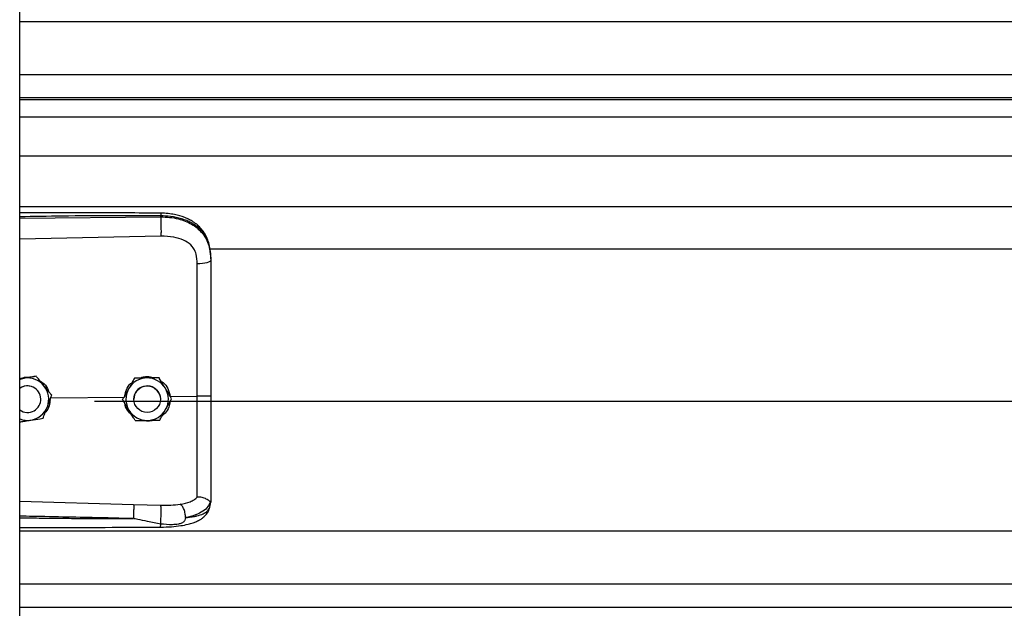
# Model space of a CAD drawing. Header units: inches. Extents: x 170 to 284, y 215 to 248.
# Tile 862 of 1056: x 227.164 to 227.561, y 242.24 to 242.477. Entities that reach past the tile are written whole.
import ezdxf

# ---------------------------------------------------------------- set-up
doc = ezdxf.new("R2010")
doc.units = ezdxf.units.IN
doc.header["$LTSCALE"] = 0.25
doc.header["$MEASUREMENT"] = 0
doc.layers.add('LH TOP OF HOOD', color=7, linetype='Continuous')

msp = doc.modelspace()

# ---------------------------------------------------------------- linework, layer by layer
at = {"layer": 'LH TOP OF HOOD'}
for p, q in [((227.163613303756, 239.8211148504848), (227.163613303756, 244.0215643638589)), ((227.163613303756, 242.4761974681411), (231.1959333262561, 242.4761974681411)), ((227.163613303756, 242.4548184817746), (231.1959333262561, 242.4548184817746)), ((231.1959333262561, 242.4453332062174), (227.163613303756, 242.4453332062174)), ((227.163613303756, 242.4446938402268), (231.1959333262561, 242.4446938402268)), ((227.163613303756, 242.4376757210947), (231.1959333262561, 242.4376757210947)), ((227.163613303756, 242.4219916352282), (231.1959333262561, 242.4219916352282)), ((227.163613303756, 242.4016036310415), (231.1959333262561, 242.4016036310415)), ((227.163613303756, 242.3968552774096), (227.2204605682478, 242.3973919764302)), ((227.2204605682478, 242.3973919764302), (227.2204605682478, 242.3978033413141)), ((227.2205565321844, 242.3896031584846), (227.163613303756, 242.3883936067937)), ((227.2401614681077, 242.384528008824), (231.119382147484, 242.384528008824)), ((227.240656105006, 242.3804687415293), (227.240656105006, 242.3799804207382)), ((227.1653878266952, 242.3323273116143), (227.163613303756, 242.3320384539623)), ((227.1702658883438, 242.3331234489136), (227.1693373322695, 242.3329723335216)), ((227.1702658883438, 242.3331218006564), (227.1702658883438, 242.3331234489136)), ((227.2099049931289, 242.3323637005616), (227.2099049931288, 242.3323653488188)), ((227.2197884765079, 242.3325120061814), (227.2197884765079, 242.3325136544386)), ((227.1761474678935, 242.3244847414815), (227.205845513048, 242.3247690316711)), ((227.1765196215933, 242.3254669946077), (227.1765196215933, 242.3254686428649)), ((227.2242848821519, 242.3249455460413), (227.2351984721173, 242.3250500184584)), ((227.2248586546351, 242.3240268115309), (227.2248586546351, 242.3240284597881)), ((227.1721136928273, 242.3238774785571), (227.1721136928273, 242.3238782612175)), ((227.193781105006, 242.3231355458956), (231.165765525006, 242.3231355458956)), ((227.2050916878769, 242.3237302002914), (227.2050916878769, 242.3237318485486)), ((227.2096249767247, 242.3238782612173), (227.2096249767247, 242.3238774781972)), ((227.2203253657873, 242.3238774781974), (227.2203253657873, 242.3238782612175)), ((227.163613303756, 242.2827219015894), (227.2095489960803, 242.2813901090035)), ((227.2095489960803, 242.2813901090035), (227.2205346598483, 242.2811279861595)), ((227.2403164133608, 242.280413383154), (227.240656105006, 242.2823985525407)), ((227.240656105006, 242.2829273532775), (227.240656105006, 242.2823985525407)), ((227.163613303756, 242.2707499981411), (231.1959333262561, 242.2707499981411)), ((227.163613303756, 242.2493710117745), (231.1959333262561, 242.2493710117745)), ((231.1959333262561, 242.2398857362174), (227.163613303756, 242.2398857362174))]:
    msp.add_line(p, q, dxfattribs=at)
at = {"layer": 'LH TOP OF HOOD', "flags": 128}
for points in [[(227.240656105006, 242.3799804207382), (227.2405521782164, 242.3796846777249), (227.2402442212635, 242.3793998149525), (227.239743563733, 242.3791363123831), (227.2390686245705, 242.3789038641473), (227.238244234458, 242.3787110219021), (227.2373007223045, 242.3785648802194), (227.2362727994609, 242.3784708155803), (227.235198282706, 242.3784322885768)], [(227.163613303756, 242.3318378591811), (227.1642967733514, 242.3320754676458), (227.1653878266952, 242.3323273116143)], [(227.2195679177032, 242.326622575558), (227.2201727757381, 242.3251469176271), (227.2203253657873, 242.3238782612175)]]:
    msp.add_lwpolyline(points, dxfattribs=at)
at = {"layer": 'LH TOP OF HOOD'}
msp.add_circle((227.2149751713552, 242.3238774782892), 0.005350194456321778, dxfattribs=at)
for centre, radius, start, end in [((227.1667634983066, 242.3238782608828), 0.008560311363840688, 39.24773070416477, 99.24772960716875), ((227.2149751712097, 242.3238782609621), 0.008560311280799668, 90.85968127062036, 150.8596805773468), ((227.2149751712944, 242.3238782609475), 0.008560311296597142, 30.85968260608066, 90.85968183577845), ((227.1667634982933, 242.3238782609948), 0.005350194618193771, 39.24773075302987, 126.0718980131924), ((227.1667634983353, 242.3238774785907), 0.005350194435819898, 300.0097421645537, 126.0718999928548), ((227.1667634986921, 242.3238782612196), 0.008560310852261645, 339.2477292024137, 39.24773059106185), ((227.2149751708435, 242.323878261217), 0.00856031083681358, 150.8596808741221, 210.8596823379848), ((227.2149751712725, 242.3238782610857), 0.005350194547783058, 30.85968222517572, 179.9999985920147), ((227.2149751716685, 242.3238782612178), 0.008560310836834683, 330.859680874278, 30.8596823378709), ((227.1667634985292, 242.323878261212), 0.005350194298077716, 5.903435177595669e-08, 39.24773054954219), ((227.166763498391, 242.3238782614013), 0.008560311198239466, 279.2477290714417, 339.2477287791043), ((227.1667634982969, 242.3238774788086), 0.005350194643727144, 233.9281021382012, 300.0097413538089), ((227.2149751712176, 242.3238782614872), 0.008560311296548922, 210.8596826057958, 270.8596818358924), ((227.2149751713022, 242.3238782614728), 0.0085603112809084, 270.8596812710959, 330.8596805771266), ((227.1667634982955, 242.3238782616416), 0.00856031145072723, 248.407675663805, 279.2477294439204)]:
    msp.add_arc(centre, radius, start, end, dxfattribs=at)
for points, knots in [([(227.2204419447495, 242.3988954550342), (227.2112249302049, 242.3989633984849), (227.1931380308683, 242.3990967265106), (227.17419448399, 242.3990393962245), (227.1644687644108, 242.3989866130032), (227.163613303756, 242.3989819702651)], [0, 0, 0, 0, 0.4865830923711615, 0.9548405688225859, 1, 1, 1, 1]), ([(227.2204605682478, 242.3978033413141), (227.2141547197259, 242.3978426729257), (227.2009156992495, 242.3979252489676), (227.1819660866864, 242.3977440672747), (227.169325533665, 242.3975230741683), (227.163613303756, 242.3974232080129)], [0, 0, 0, 0, 0.3326703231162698, 0.6984356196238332, 1, 1, 1, 1]), ([(227.2204417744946, 242.3988795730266), (227.2204429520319, 242.3988835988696), (227.2204469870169, 242.398897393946), (227.2204522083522, 242.398782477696), (227.2204588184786, 242.3984896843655), (227.2204598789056, 242.3980737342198), (227.2204605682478, 242.3978033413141)], [0, 0, 0, 0, 0.09787641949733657, 0.3353863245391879, 0.5679606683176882, 1, 1, 1, 1]), ([(227.2405696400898, 242.3825118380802), (227.2404506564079, 242.3835822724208), (227.2402352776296, 242.3855199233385), (227.2394903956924, 242.3880385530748), (227.2386331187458, 242.389948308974), (227.2375579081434, 242.3917009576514), (227.236242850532, 242.3932892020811), (227.2347721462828, 242.3945841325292), (227.2333984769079, 242.3955440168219), (227.2319558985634, 242.3963754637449), (227.2295777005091, 242.3974425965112), (227.2266412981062, 242.3982554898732), (227.2233323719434, 242.398783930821), (227.2214406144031, 242.3988569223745), (227.2204419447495, 242.3988954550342)], [0, 0, 0, 0, 0.1084465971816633, 0.1963050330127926, 0.2691828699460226, 0.3279968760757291, 0.4149595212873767, 0.4916410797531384, 0.5389760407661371, 0.5941910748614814, 0.6694152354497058, 0.8148545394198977, 0.9022606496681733, 1, 1, 1, 1]), ([(227.240656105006, 242.3804687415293), (227.240593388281, 242.3818252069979), (227.2404749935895, 242.384385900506), (227.2395054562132, 242.3878768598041), (227.2382162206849, 242.3902887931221), (227.2368523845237, 242.3919915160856), (227.2357694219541, 242.393034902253), (227.2347104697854, 242.3938633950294), (227.2337210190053, 242.3945233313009), (227.2324866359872, 242.3952183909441), (227.2308926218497, 242.3959441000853), (227.2282289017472, 242.3968521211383), (227.2246938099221, 242.3976120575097), (227.2217872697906, 242.397743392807), (227.2204605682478, 242.3978033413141)], [0, 0, 0, 0, 0.1307156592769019, 0.2467609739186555, 0.3577928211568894, 0.4170971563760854, 0.4791482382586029, 0.5177152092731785, 0.5590896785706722, 0.6032945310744, 0.6633484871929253, 0.735369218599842, 0.8792082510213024, 1, 1, 1, 1]), ([(227.2204605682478, 242.3973919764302), (227.2204822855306, 242.3968161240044), (227.2205273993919, 242.3956198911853), (227.2205684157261, 242.393394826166), (227.2205816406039, 242.3912174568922), (227.2205646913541, 242.3901277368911), (227.2205565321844, 242.3896031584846)], [0, 0, 0, 0, 0.2406941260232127, 0.499999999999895, 0.7593058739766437, 1, 1, 1, 1]), ([(227.2204605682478, 242.3973919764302), (227.2216573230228, 242.3973603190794), (227.2240896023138, 242.3972959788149), (227.2274191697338, 242.3966772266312), (227.2303975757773, 242.3957340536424), (227.2329292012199, 242.3945204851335), (227.2351748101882, 242.3929745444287), (227.2370374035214, 242.3911393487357), (227.2385310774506, 242.3890041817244), (227.2397003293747, 242.3864496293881), (227.240497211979, 242.383373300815), (227.240602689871, 242.3811210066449), (227.240656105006, 242.3799804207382)], [0, 0, 0, 0, 0.1094013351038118, 0.2223468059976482, 0.315179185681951, 0.4102231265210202, 0.5012749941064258, 0.5946006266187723, 0.6834485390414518, 0.7745330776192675, 0.8858211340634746, 1, 1, 1, 1]), ([(227.2347726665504, 242.3823655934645), (227.2347726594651, 242.3823656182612), (227.2346701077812, 242.3827245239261), (227.2341749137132, 242.3841307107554), (227.2326388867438, 242.3863333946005), (227.2295718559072, 242.3882366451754), (227.2254556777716, 242.3894483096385), (227.2223029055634, 242.3895479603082), (227.2205565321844, 242.3896031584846)], [0, 0, 0, 0, 4.497367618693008e-06, 0.06509473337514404, 0.261670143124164, 0.4753105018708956, 0.709365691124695, 1, 1, 1, 1]), ([(227.235198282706, 242.3784322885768), (227.2351283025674, 242.3797569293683), (227.2350583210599, 242.3810815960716), (227.234772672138, 242.3823655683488), (227.2347726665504, 242.3823655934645)], [0, 0, 0, 0, 0.999980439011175, 1, 1, 1, 1]), ([(227.240656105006, 242.3799804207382), (227.240656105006, 242.3763502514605), (227.240656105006, 242.3690793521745), (227.240656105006, 242.357998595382), (227.240656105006, 242.3468160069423), (227.240656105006, 242.3358473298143), (227.240656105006, 242.3285995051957), (227.240656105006, 242.3251197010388)], [0, 0, 0, 0, 0.2027568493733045, 0.4061035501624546, 0.60886041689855, 0.8122072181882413, 1, 1, 1, 1]), ([(227.2351984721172, 242.3250500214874), (227.2351984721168, 242.3250500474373), (227.235198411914, 242.3284363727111), (227.2351983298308, 242.3354830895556), (227.2351982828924, 242.3461562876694), (227.2351982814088, 242.3570323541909), (227.2351982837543, 242.3678196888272), (227.2351982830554, 242.3748947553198), (227.235198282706, 242.3784322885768)], [0, 0, 0, 0, 1.439079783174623e-06, 0.1877923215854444, 0.3908439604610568, 0.5938956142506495, 0.796947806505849, 1, 1, 1, 1]), ([(227.163613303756, 242.3321573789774), (227.1644509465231, 242.3324380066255), (227.1658601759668, 242.3329101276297), (227.1673332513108, 242.3327915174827), (227.1679307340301, 242.3327434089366)], [0, 0, 0, 0, 0.5943977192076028, 1, 1, 1, 1]), ([(227.1702658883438, 242.3331218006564), (227.1695903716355, 242.3330117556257), (227.1682234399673, 242.3327890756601), (227.1665583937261, 242.3325179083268), (227.1656051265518, 242.332362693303), (227.1653878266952, 242.3323273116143)], [0, 0, 0, 0, 0.42997043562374, 0.870060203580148, 0.9999999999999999, 0.9999999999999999, 0.9999999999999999, 0.9999999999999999]), ([(227.1733927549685, 242.329296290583), (227.173269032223, 242.3294477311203), (227.1723013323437, 242.3306322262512), (227.1712402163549, 242.3319309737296), (227.1703608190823, 242.3330072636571), (227.1702658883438, 242.3331234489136)], [0, 0, 0, 0, 0.1156468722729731, 0.9045342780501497, 1, 1, 1, 1]), ([(227.1733927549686, 242.3292941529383), (227.173269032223, 242.3294455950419), (227.1723013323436, 242.3306301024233), (227.1712402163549, 242.3319290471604), (227.1703608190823, 242.3330055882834), (227.1702658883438, 242.3331218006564)], [0, 0, 0, 0, 0.115646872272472, 0.9045342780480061, 1, 1, 1, 1]), ([(227.2099049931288, 242.3323653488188), (227.2095717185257, 242.3317676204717), (227.2088973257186, 242.3305580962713), (227.2080758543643, 242.3290847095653), (227.2076055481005, 242.3282411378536), (227.2074983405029, 242.3280488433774)], [0, 0, 0, 0, 0.4299704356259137, 0.8700602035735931, 1, 1, 1, 1]), ([(227.2099049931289, 242.3323637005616), (227.2095717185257, 242.3317658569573), (227.2088973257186, 242.3305560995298), (227.2080758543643, 242.3290825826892), (227.2076055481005, 242.3282390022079), (227.2074983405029, 242.3280467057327)], [0, 0, 0, 0, 0.4299704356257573, 0.8700602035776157, 1, 1, 1, 1]), ([(227.2148467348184, 242.3324397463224), (227.2135746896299, 242.3324206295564), (227.2118781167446, 242.332395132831), (227.2102999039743, 242.3323713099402), (227.2099049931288, 242.3323653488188)], [0, 0, 0, 0, 0.7497733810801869, 0.9999999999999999, 0.9999999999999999, 0.9999999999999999, 0.9999999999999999]), ([(227.2148467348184, 242.3324376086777), (227.21357468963, 242.3324185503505), (227.2118781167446, 242.332393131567), (227.2102999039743, 242.3323695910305), (227.2099049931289, 242.3323637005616)], [0, 0, 0, 0, 0.749773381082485, 1, 1, 1, 1]), ([(227.2120514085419, 242.3323976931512), (227.2126203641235, 242.3326109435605), (227.2138018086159, 242.333053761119), (227.2158463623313, 242.3331088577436), (227.2171835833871, 242.3327020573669), (227.217895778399, 242.3324853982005)], [0, 0, 0, 0, 0.3027399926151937, 0.6286439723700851, 1, 1, 1, 1]), ([(227.2197884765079, 242.3325136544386), (227.2191041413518, 242.3325034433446), (227.2177193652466, 242.332482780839), (227.2160325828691, 242.3324575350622), (227.2150668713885, 242.3324430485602), (227.2148467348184, 242.3324397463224)], [0, 0, 0, 0, 0.4299704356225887, 0.870060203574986, 0.9999999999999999, 0.9999999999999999, 0.9999999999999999, 0.9999999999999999]), ([(227.2197884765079, 242.3325120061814), (227.2191041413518, 242.3325016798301), (227.2177193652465, 242.3324807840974), (227.2160325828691, 242.3324554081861), (227.2150668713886, 242.3324409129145), (227.2148467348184, 242.3324376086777)], [0, 0, 0, 0, 0.4299704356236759, 0.8700602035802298, 1, 1, 1, 1]), ([(227.2223235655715, 242.3282713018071), (227.2222232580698, 242.3284391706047), (227.2214387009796, 242.3297521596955), (227.2205784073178, 242.3311918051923), (227.2198654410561, 242.3323848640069), (227.2197884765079, 242.3325136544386)], [0, 0, 0, 0, 0.1156468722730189, 0.9045342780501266, 1, 1, 1, 1]), ([(227.2223235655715, 242.3282691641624), (227.2222232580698, 242.3284370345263), (227.2214387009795, 242.3297500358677), (227.2205784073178, 242.3311898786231), (227.2198654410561, 242.3323831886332), (227.2197884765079, 242.3325120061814)], [0, 0, 0, 0, 0.1156468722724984, 0.9045342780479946, 1, 1, 1, 1]), ([(227.1715370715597, 242.3314274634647), (227.1721864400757, 242.330999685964), (227.1736774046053, 242.3300174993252), (227.1749790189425, 242.3282850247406), (227.1752549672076, 242.3270487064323), (227.1753103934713, 242.3268003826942)], [0, 0, 0, 0, 0.3814222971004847, 0.8757540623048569, 1, 1, 1, 1]), ([(227.1765196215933, 242.3254686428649), (227.1762555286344, 242.3257919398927), (227.1752563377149, 242.327015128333), (227.174182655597, 242.3283293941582), (227.1733927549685, 242.329296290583)], [0, 0, 0, 0, 0.2643068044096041, 1, 1, 1, 1]), ([(227.1765196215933, 242.3254669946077), (227.1762555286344, 242.3257902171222), (227.1752563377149, 242.3270131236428), (227.174182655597, 242.3283273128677), (227.1733927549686, 242.3292941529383)], [0, 0, 0, 0, 0.2643068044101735, 1, 1, 1, 1]), ([(227.2074983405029, 242.3280488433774), (227.2068788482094, 242.3269376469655), (227.2060526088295, 242.3254556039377), (227.2052840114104, 242.3240768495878), (227.2050916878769, 242.3237318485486)], [0, 0, 0, 0, 0.7497733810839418, 0.9999999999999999, 0.9999999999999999, 0.9999999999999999, 0.9999999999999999]), ([(227.2074983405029, 242.3280467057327), (227.2068788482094, 242.3269355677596), (227.2060526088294, 242.3254536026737), (227.2052840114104, 242.3240751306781), (227.2050916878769, 242.3237302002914)], [0, 0, 0, 0, 0.7497733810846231, 1, 1, 1, 1]), ([(227.2060093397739, 242.3253779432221), (227.2061717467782, 242.3261299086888), (227.2065506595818, 242.3278843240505), (227.2076800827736, 242.3297248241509), (227.2087198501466, 242.3304562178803), (227.2089184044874, 242.3305958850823)], [0, 0, 0, 0, 0.3776771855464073, 0.8811610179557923, 1, 1, 1, 1]), ([(227.2206633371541, 242.331049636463), (227.2209084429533, 242.3309017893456), (227.2220412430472, 242.3302184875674), (227.223515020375, 242.3281190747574), (227.2240221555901, 242.32602855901), (227.2242848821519, 242.3249455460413)], [0, 0, 0, 0, 0.1174426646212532, 0.5427821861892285, 1, 1, 1, 1]), ([(227.2248586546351, 242.3240284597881), (227.2246445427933, 242.324386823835), (227.2238344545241, 242.3257426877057), (227.2229639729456, 242.3271995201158), (227.2223235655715, 242.3282713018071)], [0, 0, 0, 0, 0.2643068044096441, 1, 1, 1, 1]), ([(227.2248586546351, 242.3240268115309), (227.2246445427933, 242.3243851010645), (227.2238344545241, 242.3257406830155), (227.2229639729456, 242.3271974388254), (227.2223235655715, 242.3282691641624)], [0, 0, 0, 0, 0.2643068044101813, 1, 1, 1, 1]), ([(227.1747684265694, 242.3208451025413), (227.1752191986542, 242.3220347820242), (227.1758204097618, 242.3236215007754), (227.1763796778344, 242.3250976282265), (227.1765196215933, 242.3254669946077)], [0, 0, 0, 0, 0.7497733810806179, 1, 1, 1, 1]), ([(227.2224520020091, 242.319709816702), (227.2230714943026, 242.3208210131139), (227.2238977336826, 242.3223030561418), (227.2246663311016, 242.3236818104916), (227.2248586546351, 242.3240268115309)], [0, 0, 0, 0, 0.7497733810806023, 1, 1, 1, 1]), ([(227.2351982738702, 242.2843594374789), (227.2351982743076, 242.2846221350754), (227.2351982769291, 242.2861966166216), (227.2351982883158, 242.2896280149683), (227.2351983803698, 242.2952293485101), (227.2351986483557, 242.3016691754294), (227.2351990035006, 242.3088952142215), (227.2351992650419, 242.3167700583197), (227.2351992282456, 242.3222980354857), (227.2351991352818, 242.3250499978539), (227.2351991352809, 242.3250500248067)], [0, 0, 0, 0, 0.03155846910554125, 0.1891461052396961, 0.3467338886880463, 0.5043277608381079, 0.6619226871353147, 0.8309600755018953, 0.9999983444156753, 1, 1, 1, 1]), ([(227.240656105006, 242.3251197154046), (227.2405749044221, 242.3251083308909), (227.240412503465, 242.3250855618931), (227.2391596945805, 242.3250575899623), (227.2373622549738, 242.3250415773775), (227.2359201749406, 242.3250472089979), (227.2351991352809, 242.3250500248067)], [0, 0, 0, 0, 0.2500007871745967, 0.5000009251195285, 0.7500005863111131, 1, 1, 1, 1]), ([(227.240656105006, 242.3251197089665), (227.240656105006, 242.3220824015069), (227.240656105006, 242.3159069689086), (227.240656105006, 242.3071200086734), (227.240656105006, 242.2989534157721), (227.240656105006, 242.2923733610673), (227.240656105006, 242.2869886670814), (227.240656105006, 242.2842881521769), (227.240656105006, 242.2829273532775)], [0, 0, 0, 0, 0.1870908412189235, 0.3803918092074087, 0.5558755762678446, 0.7364481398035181, 0.8671952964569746, 1, 1, 1, 1]), ([(227.1730172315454, 242.3162236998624), (227.1732597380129, 242.3168636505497), (227.1737504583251, 242.3181586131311), (227.1743481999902, 242.3197360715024), (227.1746904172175, 242.3206392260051), (227.1747684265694, 242.3208451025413)], [0, 0, 0, 0, 0.4299704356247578, 0.8700602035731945, 0.9999999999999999, 0.9999999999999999, 0.9999999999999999, 0.9999999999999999]), ([(227.1758536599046, 242.32370930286), (227.1757775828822, 242.3228835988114), (227.1756155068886, 242.3211245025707), (227.1747666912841, 242.3193165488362), (227.1739824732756, 242.3186158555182), (227.1738936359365, 242.3185364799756)], [0, 0, 0, 0, 0.4395923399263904, 0.9365162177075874, 1, 1, 1, 1]), ([(227.2076267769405, 242.3194873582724), (227.2075264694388, 242.3196552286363), (227.2067419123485, 242.3209682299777), (227.2058816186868, 242.3224080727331), (227.2051686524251, 242.3236013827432), (227.2050916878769, 242.3237302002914)], [0, 0, 0, 0, 0.1156468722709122, 0.9045342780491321, 1, 1, 1, 1]), ([(227.2089075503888, 242.317344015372), (227.2082564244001, 242.3180061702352), (227.2069083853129, 242.3193770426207), (227.2060067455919, 242.3212479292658), (227.205962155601, 242.3222609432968), (227.2059615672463, 242.3222743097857)], [0, 0, 0, 0, 0.4797011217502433, 0.9931347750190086, 1, 1, 1, 1]), ([(227.2241787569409, 242.3228071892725), (227.224066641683, 242.3220939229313), (227.2238039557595, 242.3204227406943), (227.2226496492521, 242.3185000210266), (227.2215149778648, 242.3176486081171), (227.221150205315, 242.3173748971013)], [0, 0, 0, 0, 0.3356490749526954, 0.7864254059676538, 1, 1, 1, 1]), ([(227.1681391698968, 242.3154292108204), (227.169394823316, 242.315633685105), (227.1710695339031, 242.3159063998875), (227.1726274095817, 242.3161601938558), (227.1730172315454, 242.3162236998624)], [0, 0, 0, 0, 0.7497733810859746, 1, 1, 1, 1]), ([(227.2101618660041, 242.3152450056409), (227.2099477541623, 242.3156032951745), (227.2091376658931, 242.3169588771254), (227.2082671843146, 242.3184156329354), (227.2076267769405, 242.3194873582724)], [0, 0, 0, 0, 0.2643068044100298, 1, 1, 1, 1]), ([(227.2200453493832, 242.3153933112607), (227.2203786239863, 242.3159910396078), (227.2210530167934, 242.3172005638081), (227.2218744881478, 242.3186739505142), (227.2223447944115, 242.3195175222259), (227.2224520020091, 242.319709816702)], [0, 0, 0, 0, 0.4299704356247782, 0.8700602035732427, 1, 1, 1, 1]), ([(227.163613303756, 242.3146925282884), (227.1641730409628, 242.3147836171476), (227.16542477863, 242.3149873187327), (227.1669687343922, 242.3152386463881), (227.1679218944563, 242.3153938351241), (227.1681391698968, 242.3154292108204)], [0, 0, 0, 0, 0.3844201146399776, 0.8596768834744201, 0.9999999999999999, 0.9999999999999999, 0.9999999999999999, 0.9999999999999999]), ([(227.2101618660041, 242.3152450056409), (227.2108462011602, 242.3152552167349), (227.2122309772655, 242.3152758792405), (227.213917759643, 242.3153011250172), (227.2148834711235, 242.3153156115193), (227.2151036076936, 242.315318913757)], [0, 0, 0, 0, 0.4299704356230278, 0.8700602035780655, 1, 1, 1, 1]), ([(227.2172478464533, 242.3153511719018), (227.2171539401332, 242.3153145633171), (227.2163795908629, 242.3150126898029), (227.215083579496, 242.3149537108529), (227.2139755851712, 242.3152062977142), (227.2135816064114, 242.3152961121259)], [0, 0, 0, 0, 0.0816716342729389, 0.6734623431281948, 1, 1, 1, 1]), ([(227.2151036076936, 242.315318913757), (227.2163756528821, 242.3153380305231), (227.2180722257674, 242.3153635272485), (227.2196504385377, 242.3153873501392), (227.2200453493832, 242.3153933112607)], [0, 0, 0, 0, 0.7497733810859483, 1, 1, 1, 1]), ([(227.2283641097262, 242.2815354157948), (227.2297376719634, 242.2818232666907), (227.2318220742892, 242.2822600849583), (227.2339978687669, 242.2833007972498), (227.2347968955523, 242.2840060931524), (227.2351983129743, 242.2843604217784)], [0, 0, 0, 0, 0.4901989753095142, 0.7438846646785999, 0.9999999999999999, 0.9999999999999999, 0.9999999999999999, 0.9999999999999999]), ([(227.2404590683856, 242.2826770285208), (227.2404099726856, 242.282668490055), (227.2403091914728, 242.282650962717), (227.2400175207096, 242.2828371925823), (227.2395521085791, 242.283168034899), (227.2386758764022, 242.2837481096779), (227.2371966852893, 242.2843662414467), (227.2358558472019, 242.2843623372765), (227.235198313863, 242.2843604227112)], [0, 0, 0, 0, 0.1136768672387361, 0.2333502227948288, 0.3620694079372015, 0.501916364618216, 0.7557448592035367, 0.9999999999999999, 0.9999999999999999, 0.9999999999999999, 0.9999999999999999]), ([(227.2095490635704, 242.2813901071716), (227.2095557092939, 242.2811512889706), (227.2095659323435, 242.2807839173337), (227.209563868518, 242.2799219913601), (227.2095562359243, 242.2791471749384), (227.2095420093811, 242.2782866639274), (227.2095170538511, 242.277127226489), (227.2094906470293, 242.2762838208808), (227.2094734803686, 242.2757355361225)], [0, 0, 0, 0, 0.2394514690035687, 0.3683457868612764, 0.4999761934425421, 0.6316105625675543, 0.7605158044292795, 0.9999999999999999, 0.9999999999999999, 0.9999999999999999, 0.9999999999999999]), ([(227.2204035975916, 242.2723043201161), (227.2218916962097, 242.2723403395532), (227.2246728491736, 242.2724076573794), (227.2284077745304, 242.2728306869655), (227.231283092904, 242.2733900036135), (227.233384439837, 242.2739985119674), (227.2349672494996, 242.2746066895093), (227.2363429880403, 242.2753019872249), (227.237614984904, 242.2761847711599), (227.2387421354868, 242.2772596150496), (227.239755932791, 242.2786784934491), (227.2401105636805, 242.2797804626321), (227.2402994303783, 242.2803673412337)], [0, 0, 0, 0, 0.1696911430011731, 0.31714096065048, 0.4424359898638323, 0.5384364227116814, 0.6083291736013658, 0.6840959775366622, 0.7426779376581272, 0.8151683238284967, 0.901563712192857, 1, 1, 1, 1]), ([(227.2204492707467, 242.2735574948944), (227.2204652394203, 242.2737980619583), (227.2204989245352, 242.274305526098), (227.2205437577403, 242.2753156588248), (227.2205808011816, 242.2765030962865), (227.2206035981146, 242.2777749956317), (227.2206087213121, 242.2789784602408), (227.2205963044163, 242.2799743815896), (227.2205712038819, 242.2807137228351), (227.2205464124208, 242.2809947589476), (227.2205346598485, 242.2811279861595)], [0, 0, 0, 0, 0.1098512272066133, 0.2317256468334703, 0.3631776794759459, 0.4999999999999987, 0.6368223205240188, 0.7682743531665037, 0.890148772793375, 1, 1, 1, 1]), ([(227.2205346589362, 242.2811279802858), (227.2218867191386, 242.2811207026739), (227.2245887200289, 242.2811061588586), (227.2270953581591, 242.2813906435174), (227.2283476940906, 242.2815327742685)], [0, 0, 0, 0, 0.5003922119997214, 1, 1, 1, 1]), ([(227.2304531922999, 242.2761343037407), (227.2304283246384, 242.2766643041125), (227.2303766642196, 242.2777653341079), (227.2299009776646, 242.2794277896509), (227.2291962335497, 242.2808158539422), (227.2286330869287, 242.281301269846), (227.2283618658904, 242.2815350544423)], [0, 0, 0, 0, 0.2405618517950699, 0.4997464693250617, 0.7590693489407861, 1, 1, 1, 1]), ([(227.2404632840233, 242.2826768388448), (227.2401876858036, 242.2819548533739), (227.2396216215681, 242.2804719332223), (227.237568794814, 242.2786386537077), (227.2345805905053, 242.2770806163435), (227.2318535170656, 242.2764574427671), (227.2304536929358, 242.2761375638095)], [0, 0, 0, 0, 0.2305257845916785, 0.4734878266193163, 0.7297379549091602, 0.9999999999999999, 0.9999999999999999, 0.9999999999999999, 0.9999999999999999]), ([(227.2304547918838, 242.2761358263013), (227.2310010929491, 242.2761929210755), (227.2323060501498, 242.2763293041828), (227.2337048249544, 242.2765574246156), (227.2346598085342, 242.2767513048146), (227.2358931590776, 242.277029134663), (227.2375795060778, 242.2775953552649), (227.2393992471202, 242.2787208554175), (227.2400047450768, 242.2798382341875), (227.2403164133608, 242.280413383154)], [0, 0, 0, 0, 0.1091879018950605, 0.2608187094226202, 0.3077983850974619, 0.3355235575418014, 0.5627886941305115, 0.7749539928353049, 1, 1, 1, 1]), ([(227.240656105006, 242.2829273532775), (227.2406560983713, 242.2829260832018), (227.2406560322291, 242.2829134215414), (227.240648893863, 242.2828092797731), (227.2405504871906, 242.2827309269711), (227.2404627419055, 242.2826610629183)], [0, 0, 0, 0, 0.01193493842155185, 0.118981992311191, 1, 1, 1, 1]), ([(227.2094733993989, 242.2757331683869), (227.2055733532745, 242.2758324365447), (227.1973032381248, 242.2760429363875), (227.1841913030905, 242.276325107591), (227.1732434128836, 242.2765376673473), (227.1662272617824, 242.2766657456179), (227.1640522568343, 242.2767037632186), (227.163613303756, 242.2767114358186)], [0, 0, 0, 0, 0.2551597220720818, 0.5410705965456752, 0.8577348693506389, 0.9712884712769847, 1, 1, 1, 1]), ([(227.163613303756, 242.2760663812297), (227.1662109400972, 242.2760344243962), (227.1712769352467, 242.2759721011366), (227.1788410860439, 242.2758912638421), (227.1864933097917, 242.2758219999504), (227.194251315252, 242.2757704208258), (227.2019738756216, 242.2757373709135), (227.2070107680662, 242.2757345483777), (227.209473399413, 242.2757331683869)], [0, 0, 0, 0, 0.1699411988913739, 0.3314248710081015, 0.4948424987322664, 0.6705311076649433, 0.8389164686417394, 1, 1, 1, 1]), ([(227.2204492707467, 242.2735574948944), (227.2186684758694, 242.2739035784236), (227.2156134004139, 242.2744973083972), (227.2121774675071, 242.2752173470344), (227.2104392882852, 242.2755746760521), (227.2099417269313, 242.2756758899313), (227.2097911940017, 242.2757019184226), (227.2097408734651, 242.275710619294)], [0, 0, 0, 0, 0.5022803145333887, 0.8616962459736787, 0.9584272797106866, 0.9861029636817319, 1, 1, 1, 1]), ([(227.2204035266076, 242.2723262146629), (227.2204042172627, 242.2723193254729), (227.2204107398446, 242.2722542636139), (227.220421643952, 242.2724439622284), (227.2204357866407, 242.2727708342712), (227.2204444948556, 242.2732033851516), (227.2204484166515, 242.2734941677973), (227.2204492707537, 242.2735574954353)], [0, 0, 0, 0, 0.03436730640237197, 0.324566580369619, 0.6210149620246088, 0.9174633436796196, 1, 1, 1, 1]), ([(227.2304545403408, 242.2761326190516), (227.2303800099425, 242.2757623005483), (227.2302761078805, 242.2752460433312), (227.2299043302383, 242.2746486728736), (227.2294837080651, 242.2742157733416), (227.2286799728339, 242.2737712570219), (227.227202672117, 242.2734097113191), (227.2244418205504, 242.2731695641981), (227.2220450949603, 242.2734024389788), (227.2204492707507, 242.2735574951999)], [0, 0, 0, 0, 0.1001269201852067, 0.1395859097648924, 0.1897135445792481, 0.2582342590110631, 0.3697357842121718, 0.5803479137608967, 1, 1, 1, 1]), ([(227.163613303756, 242.2721671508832), (227.1672794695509, 242.2721678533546), (227.1787519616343, 242.2721700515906), (227.197682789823, 242.2721978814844), (227.2129459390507, 242.2722693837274), (227.2204035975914, 242.272304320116)], [0, 0, 0, 0, 0.1936599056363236, 0.6060178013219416, 0.9999999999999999, 0.9999999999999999, 0.9999999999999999, 0.9999999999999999])]:
    msp.add_open_spline(points, degree=3, knots=knots, dxfattribs=at)

doc.saveas('drawing.dxf')
